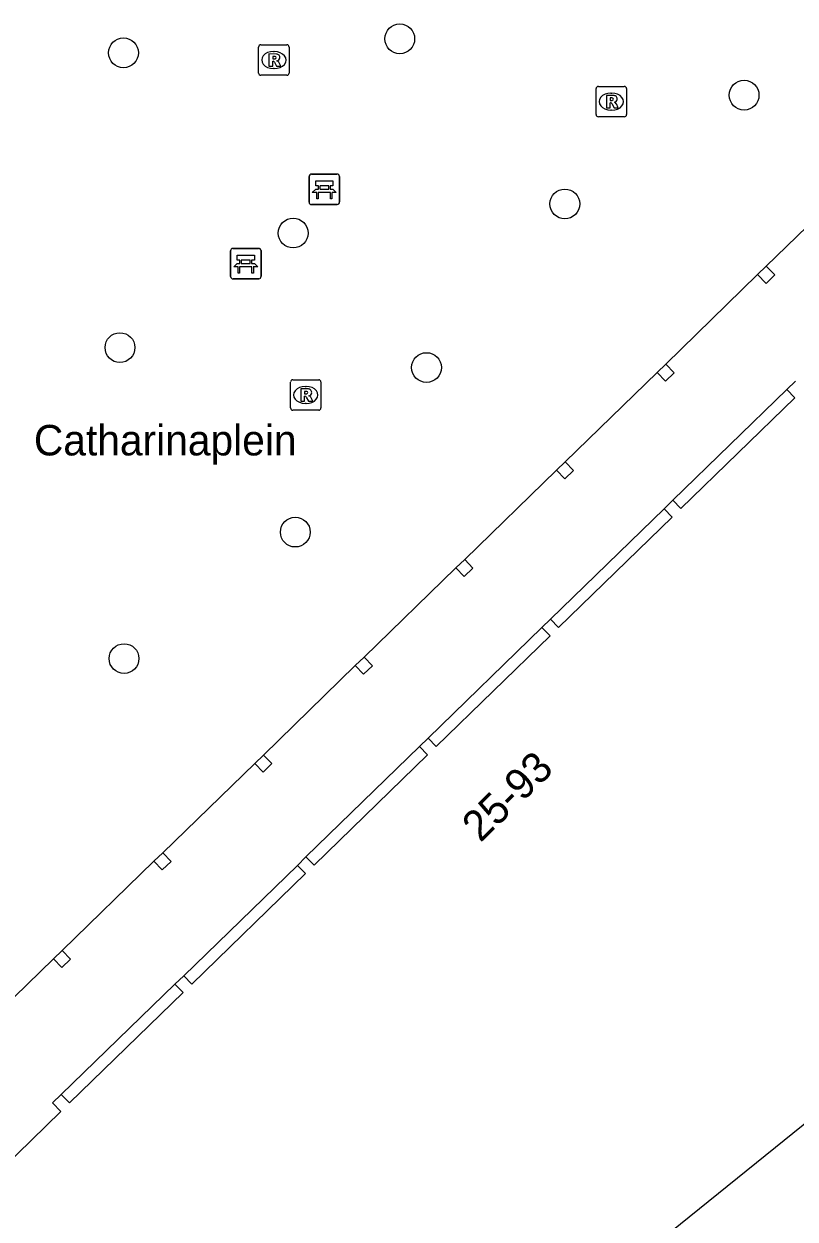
# Model space of a CAD drawing. Extents: x 161087 to 161922, y 382574 to 383873.
# Drawn here: x 161454.07 to 161479.39, y 383128.35 to 383167.57 of the extents above; entities that cross this region are included whole.
import ezdxf

# ---------------------------------------------------------------- set-up
doc = ezdxf.new("R2010")
doc.units = 0
for name, color, linetype in [('IMGEO_Bank', 7, 'Continuous'), ('IMGEO_Boom', 7, 'Continuous'), ('IMGEO_Openbare_ruimte_label', 7, 'Continuous'), ('IMGEO_Pand', 7, 'Continuous'), ('IMGEO_Pand_nummerreeks', 7, 'Continuous'), ('IMGEO_Rioolput', 7, 'Continuous'), ('IMGEO_Voetgangersgebied_gesloten', 7, 'Continuous'), ('IMGEO_Voetgangersgebied_open', 7, 'Continuous')]:
    doc.layers.add(name, color=color, linetype=linetype)

msp = doc.modelspace()

# ---------------------------------------------------------------- linework, layer by layer
at = {"layer": 'IMGEO_Bank'}
for p, q in [((161463.429, 383161.713), (161463.429, 383162.554)), ((161463.429, 383162.554), (161463.429, 383161.713)), ((161463.504, 383162.638), (161464.345, 383162.638)), ((161464.345, 383162.638), (161463.504, 383162.638)), ((161464.429, 383162.563), (161464.429, 383161.722)), ((161464.429, 383161.722), (161464.429, 383162.563)), ((161464.126, 383162.036), (161463.733, 383162.036)), ((161463.738, 383162.144), (161463.738, 383162.25)), ((161463.782, 383162.25), (161463.782, 383162.144)), ((161464.07, 383162.256), (161463.788, 383162.256)), ((161463.788, 383162.138), (161464.07, 383162.138)), ((161464.076, 383162.144), (161464.076, 383162.25)), ((161464.12, 383162.25), (161464.12, 383162.144)), ((161464.354, 383161.638), (161463.513, 383161.638)), ((161463.513, 383161.638), (161464.354, 383161.638)), ((161460.852, 383159.275), (161460.852, 383160.116)), ((161460.852, 383160.116), (161460.852, 383159.275)), ((161460.927, 383160.2), (161461.768, 383160.2)), ((161461.768, 383160.2), (161460.927, 383160.2)), ((161461.852, 383160.125), (161461.852, 383159.284)), ((161461.852, 383159.284), (161461.852, 383160.125)), ((161461.161, 383159.706), (161461.161, 383159.812)), ((161461.205, 383159.812), (161461.205, 383159.706)), ((161461.493, 383159.818), (161461.211, 383159.818)), ((161461.211, 383159.7), (161461.493, 383159.7)), ((161461.499, 383159.706), (161461.499, 383159.812)), ((161461.543, 383159.812), (161461.543, 383159.706)), ((161461.549, 383159.598), (161461.156, 383159.598)), ((161461.777, 383159.2), (161460.936, 383159.2)), ((161460.936, 383159.2), (161461.777, 383159.2))]:
    msp.add_line(p, q, dxfattribs=at)
for points in [[(161463.732, 383162.256), (161463.646, 383162.256), (161463.646, 383162.417), (161464.209, 383162.417), (161464.209, 383162.256), (161464.126, 383162.256)], [(161463.676, 383162.036), (161463.534, 383162.036), (161463.646, 383162.138), (161463.732, 383162.138)], [(161463.726, 383162.029), (161463.726, 383161.822), (161463.683, 383161.822), (161463.683, 383162.029)], [(161464.126, 383162.138), (161464.209, 383162.138), (161464.321, 383162.036), (161464.182, 383162.036)], [(161464.176, 383162.029), (161464.176, 383161.822), (161464.132, 383161.822), (161464.132, 383162.029)], [(161461.099, 383159.598), (161460.957, 383159.598), (161461.069, 383159.7), (161461.155, 383159.7)], [(161461.155, 383159.818), (161461.069, 383159.818), (161461.069, 383159.979), (161461.632, 383159.979), (161461.632, 383159.818), (161461.549, 383159.818)], [(161461.549, 383159.7), (161461.632, 383159.7), (161461.744, 383159.598), (161461.605, 383159.598)], [(161461.149, 383159.591), (161461.149, 383159.384), (161461.106, 383159.384), (161461.106, 383159.591)], [(161461.599, 383159.591), (161461.599, 383159.384), (161461.555, 383159.384), (161461.555, 383159.591)]]:
    msp.add_lwpolyline(points, dxfattribs=at)
for centre, radius, start, end in [((161463.507, 383162.56), 0.0779, 92.4484, 184.2845), ((161463.507, 383162.56), 0.0779, 92.4484, 184.2845), ((161464.351, 383162.56), 0.0779, 2.4484, 94.2845), ((161464.351, 383162.56), 0.0779, 2.4484, 94.2845), ((161463.676, 383162.029), 0.00671, 2.8957, 87.1043), ((161463.733, 383162.029), 0.00671, 92.8957, 177.1043), ((161463.731, 383162.249), 0.00671, 2.8957, 87.1043), ((161463.731, 383162.145), 0.00671, 272.8957, 357.1043), ((161463.788, 383162.249), 0.00671, 92.8957, 177.1043), ((161463.788, 383162.145), 0.00671, 182.8957, 267.1043), ((161464.07, 383162.249), 0.00671, 2.8957, 87.1043), ((161464.07, 383162.145), 0.00671, 272.8957, 357.1043), ((161464.127, 383162.249), 0.00671, 92.8957, 177.1043), ((161464.127, 383162.145), 0.00671, 182.8957, 267.1043), ((161464.125, 383162.029), 0.00671, 2.8957, 87.1043), ((161464.182, 383162.029), 0.00671, 92.8957, 177.1043), ((161463.507, 383161.716), 0.0779, 182.4484, 274.2845), ((161463.507, 383161.716), 0.0779, 182.4484, 274.2845), ((161464.351, 383161.716), 0.0779, 272.4484, 4.2845), ((161464.351, 383161.716), 0.0779, 272.4484, 4.2845), ((161460.93, 383160.122), 0.0779, 92.4484, 184.2845), ((161460.93, 383160.122), 0.0779, 92.4484, 184.2845), ((161461.774, 383160.122), 0.0779, 2.4484, 94.2845), ((161461.774, 383160.122), 0.0779, 2.4484, 94.2845), ((161461.154, 383159.811), 0.00671, 2.8957, 87.1043), ((161461.154, 383159.707), 0.00671, 272.8957, 357.1043), ((161461.211, 383159.811), 0.00671, 92.8957, 177.1043), ((161461.211, 383159.707), 0.00671, 182.8957, 267.1043), ((161461.493, 383159.811), 0.00671, 2.8957, 87.1043), ((161461.493, 383159.707), 0.00671, 272.8957, 357.1043), ((161461.55, 383159.811), 0.00671, 92.8957, 177.1043), ((161461.55, 383159.707), 0.00671, 182.8957, 267.1043), ((161460.93, 383159.278), 0.0779, 182.4484, 274.2845), ((161460.93, 383159.278), 0.0779, 182.4484, 274.2845), ((161461.099, 383159.591), 0.00671, 2.8957, 87.1043), ((161461.156, 383159.591), 0.00671, 92.8957, 177.1043), ((161461.548, 383159.591), 0.00671, 2.8957, 87.1043), ((161461.605, 383159.591), 0.00671, 92.8957, 177.1043), ((161461.774, 383159.278), 0.0779, 272.4484, 4.2845), ((161461.774, 383159.278), 0.0779, 272.4484, 4.2845)]:
    msp.add_arc(centre, radius, start, end, dxfattribs=at)
at = {"layer": 'IMGEO_Boom'}
for centre in [(161466.406, 383167.076), (161457.335, 383166.615), (161477.711, 383165.228), (161471.827, 383161.657), (161462.907, 383160.703), (161457.221, 383156.943), (161467.285, 383156.288), (161462.977, 383150.89), (161457.354, 383146.739)]:
    msp.add_circle(centre, 0.489, dxfattribs=at)
at = {"layer": 'IMGEO_Pand'}
for points in [[(161478.44, 383159.62), (161478.723, 383159.334), (161478.439, 383159.052), (161478.156, 383159.338)], [(161478.156, 383159.338), (161478.44, 383159.62)], [(161475.144, 383156.4), (161475.415, 383156.113), (161475.126, 383155.84), (161474.855, 383156.126)], [(161474.855, 383156.126), (161475.144, 383156.4)], [(161479.111, 383155.565), (161479.397, 383155.843)], [(161475.374, 383151.934), (161475.639, 383151.661), (161479.376, 383155.292), (161479.111, 383155.565)], [(161471.841, 383153.2), (161472.115, 383152.916), (161471.829, 383152.639), (161471.555, 383152.923)], [(161471.555, 383152.923), (161471.841, 383153.2)], [(161475.09, 383151.658), (161475.374, 383151.934)], [(161471.357, 383148.032), (161471.622, 383147.759), (161475.354, 383151.385), (161475.09, 383151.658)], [(161468.538, 383149.988), (161468.807, 383149.705), (161468.52, 383149.431), (161468.251, 383149.714)], [(161468.251, 383149.714), (161468.538, 383149.988)], [(161471.075, 383147.758), (161471.357, 383148.032)], [(161467.339, 383144.128), (161467.604, 383143.855), (161471.34, 383147.485), (161471.075, 383147.758)], [(161465.234, 383146.786), (161465.508, 383146.5), (161465.221, 383146.224), (161464.947, 383146.51)], [(161464.947, 383146.51), (161465.234, 383146.786)], [(161467.057, 383143.854), (161467.339, 383144.128)], [(161463.327, 383140.23), (161463.592, 383139.957), (161467.322, 383143.581), (161467.057, 383143.854)], [(161461.933, 383143.575), (161462.204, 383143.292), (161461.917, 383143.018), (161461.646, 383143.302)], [(161461.646, 383143.302), (161461.933, 383143.575)], [(161458.627, 383140.369), (161458.897, 383140.085), (161458.608, 383139.809), (161458.337, 383140.093)], [(161458.337, 383140.093), (161458.627, 383140.369)], [(161463.045, 383139.955), (161463.327, 383140.23)], [(161459.313, 383136.33), (161459.578, 383136.057), (161463.309, 383139.683), (161463.045, 383139.955)], [(161487.424, 383137.693), (161461.616, 383116.879)], [(161455.324, 383137.162), (161455.599, 383136.878), (161455.312, 383136.6), (161455.037, 383136.883)], [(161455.037, 383136.883), (161455.324, 383137.162)], [(161459.026, 383136.052), (161459.313, 383136.33)], [(161455.289, 383132.439), (161455.563, 383132.157), (161459.291, 383135.779), (161459.026, 383136.052)], [(161451.438, 383128.135), (161455.276, 383131.878), (161455.003, 383132.159), (161455.289, 383132.439)]]:
    msp.add_lwpolyline(points, dxfattribs=at)
at = {"layer": 'IMGEO_Rioolput'}
for p, q in [((161461.773, 383165.953), (161461.773, 383166.805)), ((161461.848, 383166.879), (161462.7, 383166.879)), ((161462.774, 383166.805), (161462.774, 383165.953)), ((161462.261, 383166.659), (161462.286, 383166.659)), ((161462.284, 383166.099), (161462.259, 383166.099)), ((161462.7, 383165.879), (161461.848, 383165.879)), ((161472.852, 383164.59), (161472.852, 383165.442)), ((161472.927, 383165.516), (161473.779, 383165.516)), ((161473.34, 383165.296), (161473.365, 383165.296)), ((161473.853, 383165.442), (161473.853, 383164.59)), ((161473.779, 383164.516), (161472.927, 383164.516)), ((161473.363, 383164.736), (161473.338, 383164.736)), ((161462.818, 383154.963), (161462.818, 383155.815)), ((161462.893, 383155.889), (161463.745, 383155.889)), ((161463.819, 383155.815), (161463.819, 383154.963)), ((161463.306, 383155.669), (161463.331, 383155.669)), ((161463.329, 383155.109), (161463.304, 383155.109)), ((161463.745, 383154.889), (161462.893, 383154.889))]:
    msp.add_line(p, q, dxfattribs=at)
for points in [[(161461.773, 383165.953), (161461.773, 383166.805)], [(161461.848, 383166.879), (161462.7, 383166.879)], [(161462.774, 383166.805), (161462.774, 383165.953)], [(161462.362, 383166.577), (161462.11, 383166.579), (161462.11, 383166.179)], [(161462.11, 383166.179), (161462.234, 383166.179), (161462.234, 383166.341), (161462.245, 383166.341)], [(161462.288, 383166.498), (161462.234, 383166.498), (161462.234, 383166.417)], [(161462.234, 383166.417), (161462.286, 383166.417)], [(161462.292, 383166.312), (161462.363, 383166.179), (161462.503, 383166.179), (161462.438, 383166.305)], [(161462.7, 383165.879), (161461.848, 383165.879)], [(161472.852, 383164.59), (161472.852, 383165.442)], [(161472.927, 383165.516), (161473.779, 383165.516)], [(161473.441, 383165.214), (161473.189, 383165.216), (161473.189, 383164.816)], [(161473.853, 383165.442), (161473.853, 383164.59)], [(161473.189, 383164.816), (161473.313, 383164.816), (161473.313, 383164.978), (161473.324, 383164.978)], [(161473.367, 383165.135), (161473.313, 383165.135), (161473.313, 383165.054)], [(161473.313, 383165.054), (161473.365, 383165.054)], [(161473.371, 383164.949), (161473.442, 383164.816), (161473.582, 383164.816), (161473.517, 383164.942)], [(161473.779, 383164.516), (161472.927, 383164.516)], [(161462.818, 383154.963), (161462.818, 383155.815)], [(161462.893, 383155.889), (161463.745, 383155.889)], [(161463.819, 383155.815), (161463.819, 383154.963)], [(161463.407, 383155.587), (161463.155, 383155.589), (161463.155, 383155.189)], [(161463.155, 383155.189), (161463.279, 383155.189), (161463.279, 383155.351), (161463.29, 383155.351)], [(161463.333, 383155.508), (161463.279, 383155.508), (161463.279, 383155.427)], [(161463.279, 383155.427), (161463.331, 383155.427)], [(161463.337, 383155.322), (161463.408, 383155.189), (161463.548, 383155.189), (161463.483, 383155.315)], [(161463.745, 383154.889), (161462.893, 383154.889)]]:
    msp.add_lwpolyline(points, dxfattribs=at)
for centre, radius, start, end in [((161461.85, 383166.803), 0.0765, 91.552, 178.448), ((161461.85, 383166.803), 0.0765, 91.552, 178.448), ((161462.698, 383166.803), 0.0765, 1.552, 88.448), ((161462.698, 383166.803), 0.0765, 1.552, 88.448), ((161462.244, 383166.288), 0.0533, 26.0293, 88.6989), ((161462.27, 383166.606), 0.19, 274.7715, 282.9687), ((161462.294, 383166.402), 0.0964, 77.0061, 93.1865), ((161462.308, 383166.459), 0.0378, 276.6634, 79.6772), ((161462.361, 383166.467), 0.109, 350.3612, 89.416), ((161462.359, 383166.467), 0.112, 277.5842, 350.9817), ((161462.343, 383166.252), 0.108, 29.5134, 73.7905), ((161461.85, 383165.955), 0.0765, 181.552, 268.448), ((161461.85, 383165.955), 0.0765, 181.552, 268.448), ((161462.698, 383165.955), 0.0765, 271.552, 358.448), ((161462.698, 383165.955), 0.0765, 271.552, 358.448), ((161472.929, 383165.44), 0.0765, 91.552, 178.448), ((161472.929, 383165.44), 0.0765, 91.552, 178.448), ((161473.44, 383165.104), 0.109, 350.3612, 89.416), ((161473.777, 383165.44), 0.0765, 1.552, 88.448), ((161473.777, 383165.44), 0.0765, 1.552, 88.448), ((161473.323, 383164.925), 0.0533, 26.0293, 88.6989), ((161473.349, 383165.243), 0.19, 274.7715, 282.9687), ((161473.373, 383165.039), 0.0964, 77.0061, 93.1865), ((161473.387, 383165.096), 0.0378, 276.6634, 79.6772), ((161473.438, 383165.104), 0.112, 277.5842, 350.9817), ((161473.422, 383164.889), 0.108, 29.5134, 73.7905), ((161472.929, 383164.592), 0.0765, 181.552, 268.448), ((161472.929, 383164.592), 0.0765, 181.552, 268.448), ((161473.777, 383164.592), 0.0765, 271.552, 358.448), ((161473.777, 383164.592), 0.0765, 271.552, 358.448), ((161462.895, 383155.813), 0.0765, 91.552, 178.448), ((161462.895, 383155.813), 0.0765, 91.552, 178.448), ((161463.743, 383155.813), 0.0765, 1.552, 88.448), ((161463.743, 383155.813), 0.0765, 1.552, 88.448), ((161463.289, 383155.298), 0.0533, 26.0293, 88.6989), ((161463.315, 383155.616), 0.19, 274.7715, 282.9687), ((161463.339, 383155.412), 0.0964, 77.0061, 93.1865), ((161463.353, 383155.469), 0.0378, 276.6634, 79.6772), ((161463.406, 383155.477), 0.109, 350.3612, 89.416), ((161463.404, 383155.477), 0.112, 277.5842, 350.9817), ((161463.388, 383155.262), 0.108, 29.5134, 73.7905), ((161462.895, 383154.965), 0.0765, 181.552, 268.448), ((161462.895, 383154.965), 0.0765, 181.552, 268.448), ((161463.743, 383154.965), 0.0765, 271.552, 358.448), ((161463.743, 383154.965), 0.0765, 271.552, 358.448)]:
    msp.add_arc(centre, radius, start, end, dxfattribs=at)
for centre, major_axis, ratio, start_param, end_param in [((161462.26, 383166.379), (-0.387, 0.002), 0.722429, 4.712389, 7.853982), ((161462.285, 383166.379), (-0.39, 0.002), 0.717154, 1.570796, 4.712389), ((161473.339, 383165.016), (-0.387, 0.002), 0.722429, 4.712389, 7.853982), ((161473.364, 383165.016), (-0.39, 0.002), 0.717154, 1.570796, 4.712389), ((161463.305, 383155.389), (-0.387, 0.002), 0.722429, 4.712389, 7.853982), ((161463.33, 383155.389), (-0.39, 0.002), 0.717154, 1.570796, 4.712389)]:
    msp.add_ellipse(centre, major_axis=major_axis, ratio=ratio, start_param=start_param, end_param=end_param, dxfattribs=at)
at = {"layer": 'IMGEO_Voetgangersgebied_gesloten'}
for points in [[(161481.465, 383162.543), (161478.44, 383159.62)], [(161478.156, 383159.338), (161475.144, 383156.4)], [(161474.855, 383156.126), (161471.841, 383153.2)], [(161471.555, 383152.923), (161468.538, 383149.988)], [(161468.251, 383149.714), (161465.234, 383146.786)], [(161464.947, 383146.51), (161461.933, 383143.575)], [(161461.646, 383143.302), (161458.627, 383140.369)], [(161458.337, 383140.093), (161455.324, 383137.162)], [(161455.037, 383136.883), (161452.014, 383133.957)]]:
    msp.add_lwpolyline(points, dxfattribs=at)
at = {"layer": 'IMGEO_Voetgangersgebied_open'}
for points in [[(161475.374, 383151.934), (161479.111, 383155.565)], [(161471.357, 383148.032), (161475.09, 383151.658)], [(161467.339, 383144.128), (161471.075, 383147.758)], [(161463.327, 383140.23), (161467.057, 383143.854)], [(161459.313, 383136.33), (161463.045, 383139.955)], [(161455.289, 383132.439), (161459.026, 383136.052)]]:
    msp.add_lwpolyline(points, dxfattribs=at)

# ---------------------------------------------------------------- texts
at = {"layer": 'IMGEO_Openbare_ruimte_label'}
msp.add_text('Catharinaplein', height=1, dxfattribs=at).set_placement((161454.395, 383153.406))
at = {"layer": 'IMGEO_Pand_nummerreeks'}
msp.add_text('25-93', height=1, rotation=44.1856, dxfattribs=at).set_placement((161469.053, 383140.681))

doc.saveas('drawing.dxf')
